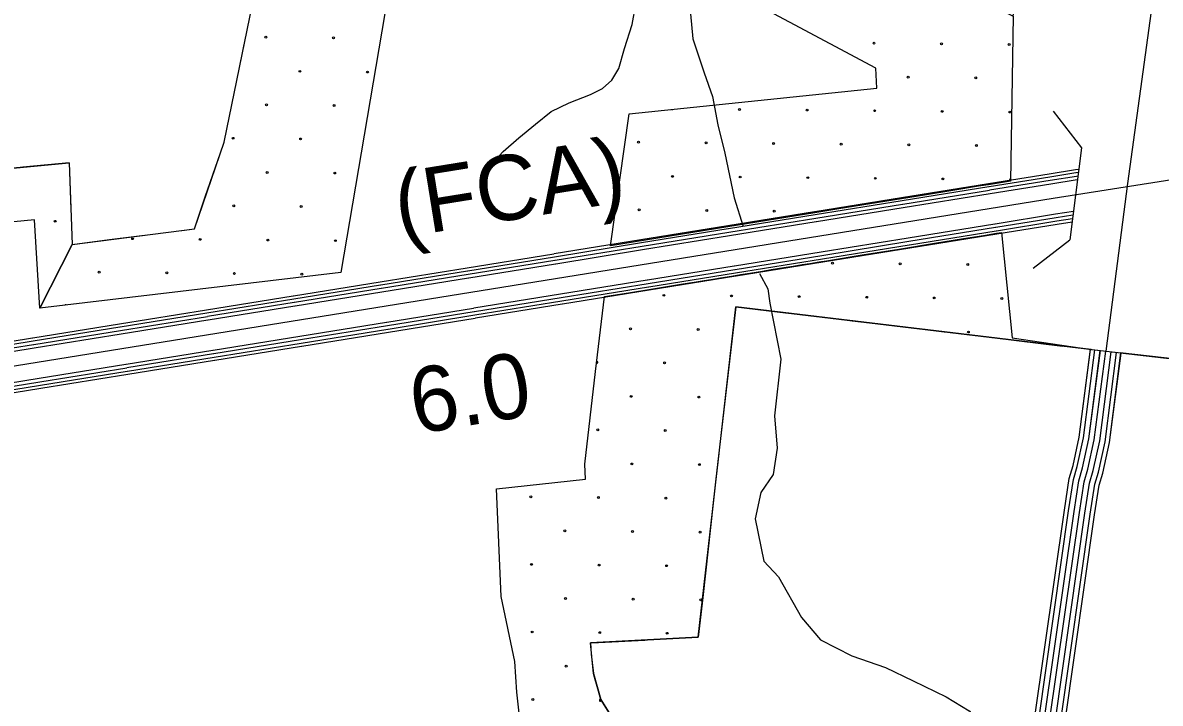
# Model space of a CAD drawing. Extents: x 1788175 to 1969470, y 584502 to 738744.
# Drawn here: x 1827505 to 1833978, y 669008 to 672880 of the extents above; entities that cross this region are included whole.
import ezdxf

# ---------------------------------------------------------------- set-up
doc = ezdxf.new("R2010")
doc.units = 0
for name, color, linetype in [('DESIGN - EROSION CONTROL - Devices', 7, 'Continuous'), ('DESIGN - ROW - Slope Lines Text', 7, 'Continuous'), ('DESIGN - SCRATCH - User 1', 7, 'Continuous'), ('DESIGN - TRAFFIC CONTROL PERMANENT - Signalization', 7, 'Continuous'), ('DESIGN - TRANSPORTATION - Text', 7, 'Continuous'), ('SURVEY - CENTERLINE - Preliminary', 7, 'Continuous'), ('SURVEY - DRAINAGE - Area Shapes', 7, 'Continuous'), ('SURVEY - DRAINAGE - Storm Sewer', 7, 'Continuous'), ('SURVEY - TRANSPORTATION - Roads', 7, 'Continuous'), ('SURVEY - VEGETATION - Features with Text', 7, 'Continuous')]:
    doc.layers.add(name, color=color, linetype=linetype)

msp = doc.modelspace()

# ---------------------------------------------------------------- linework, layer by layer
at = {"layer": 'DESIGN - EROSION CONTROL - Devices'}
for centre in [(1828887.8, 672797.2), (1829272.4, 672793.5), (1832348.8, 672763.6), (1832733.3, 672759.9), (1833117.9, 672756.1), (1829082, 672603.1), (1829466.5, 672599.3), (1832542.9, 672569.5), (1832927.5, 672565.7), (1828891.5, 672412.6), (1829276.1, 672408.9), (1831583.4, 672386.5), (1831968, 672382.8), (1832352.5, 672379), (1832737.1, 672375.3), (1833121.6, 672371.6), (1828701.1, 672222.2), (1829085.7, 672218.5), (1831008.5, 672199.8), (1831393, 672196.1), (1831777.6, 672192.4), (1832162.1, 672188.6), (1832546.7, 672184.9), (1832931.2, 672181.2), (1828895.3, 672028.1), (1829279.8, 672024.4), (1831202.6, 672005.7), (1831587.1, 672002), (1831971.7, 671998.2), (1832356.3, 671994.5), (1832740.8, 671990.8), (1828704.9, 671837.7), (1829089.4, 671833.9), (1831012.2, 671815.3), (1831396.7, 671811.5), (1831781.3, 671807.8), (1827688.5, 671750.1), (1828129.9, 671651), (1828514.5, 671647.3), (1828899, 671643.5), (1829283.6, 671639.8), (1832113.1, 671511.9), (1832497.6, 671508.2), (1832882.2, 671504.4), (1827939.5, 671460.6), (1828324, 671456.9), (1828708.6, 671453.1), (1829093.2, 671449.4), (1831153.5, 671328.9), (1831538.1, 671325.2), (1831922.6, 671321.5), (1832307.2, 671317.7), (1832691.7, 671314), (1833076.3, 671310.3), (1830963.1, 671138.5), (1831347.7, 671134.8), (1832885.9, 671119.9), (1831157.3, 670944.4), (1830966.9, 670754), (1831351.4, 670750.2), (1830776.5, 670563.6), (1831161, 670559.8), (1830970.6, 670369.4), (1831355.1, 670365.7), (1830395.6, 670182.8), (1830780.2, 670179), (1831164.7, 670175.3), (1830589.8, 669988.6), (1830974.3, 669984.9), (1831358.9, 669981.1), (1830399.4, 669798.2), (1830783.9, 669794.5), (1831168.5, 669790.7), (1830593.5, 669604.1), (1830978.1, 669600.3), (1831362.6, 669596.6), (1830403.1, 669413.6), (1830787.7, 669409.9), (1831172.2, 669406.2), (1830597.2, 669219.5), (1830406.8, 669029.1)]:
    msp.add_circle(centre, 5.28, dxfattribs=at)
for centre, start, end in [((1831198.9, 672390.2), 240.58699, 311.26711), ((1833125.4, 671987), 76.25971, 281.92069), ((1827749.1, 671270.2), 51.05295, 142.37753), ((1830772.7, 670948.1), 229.12365, 117.24011), ((1830791.4, 669025.4), 68.14396, 356.52583)]:
    msp.add_arc(centre, 5.28, start, end, dxfattribs=at)
at = {"layer": 'DESIGN - SCRATCH - User 1'}
for p, q in [((1827768.4, 672082.3), (1827786.2, 671618.7)), ((1833585.4, 671020.7), (1832844, 671109.9)), ((1830199.9, 670227.3), (1830706.1, 670283.4)), ((1831348.7, 669384.2), (1830735.1, 669351.5))]:
    msp.add_line(p, q, dxfattribs=at)
for points in [[(1829701.4, 673595), (1829615.2, 673224.9), (1829315.4, 671458.3), (1827602.4, 671256.6)], [(1830954.8, 672360.6), (1832364.9, 672507), (1832358.9, 672620.3), (1831116.4, 673285.7), (1830879.8, 673431.6), (1829701.4, 673595)], [(1827602.4, 671256.6), (1827786.2, 671618.7), (1828481, 671707.8), (1828650.2, 672200.4), (1828868, 673263.8)], [(1833141.3, 672916.3), (1833126.4, 671978.5), (1833000.6, 671958.2), (1832943.3, 671949), (1832809.6, 671927.4), (1832636.6, 671899.4), (1832506.1, 671878.4), (1832327.4, 671849.5), (1832148, 671820.5), (1832011.6, 671798.5), (1831517.1, 671718.6), (1830849.2, 671610.8), (1830954.8, 672360.6)], [(1826957, 671181.6), (1826959.1, 671181.9), (1827088.1, 672018.3), (1827768.4, 672082.3)], [(1835607.9, 672085.6), (1835560.7, 671931.1), (1835418, 670813), (1833748.7, 671001.9)], [(1833748.7, 671001.9), (1834341.7, 670933.8), (1834395.1, 671488), (1834508.5, 671655), (1835018.4, 671610.4), (1835163.1, 672015.2), (1835301.6, 672037.5), (1835607.9, 672085.6)], [(1827786.2, 671618.7), (1827602.4, 671256.6), (1827571.6, 671759.2), (1827353.2, 671738.4), (1827379.2, 671228.6), (1827143.9, 671208.7)], [(1830706.1, 670283.4), (1830703.4, 670369), (1830763.5, 670896.2), (1830814.4, 671321.5), (1830962.6, 671345.5), (1831068.1, 671362.5), (1831204, 671384.4), (1831261.1, 671393.7), (1831326.1, 671404.2), (1831371.4, 671411.5), (1831432.2, 671421.3), (1831476.1, 671428.4), (1831538.3, 671438.4), (1831588.4, 671446.5), (1831641.6, 671455.1), (1831714.1, 671466.8), (1831763.9, 671474.9), (1831836.4, 671486.6), (1831888.4, 671495), (1831940.4, 671503.4), (1831984.3, 671510.5), (1832035.8, 671518.8), (1832079.2, 671525.8), (1832282.1, 671558.6), (1832490.1, 671592.1), (1832692.6, 671624.8), (1832857.3, 671651.4), (1832971.3, 671669.9), (1833046.2, 671681.9), (1833073.6, 671686.3), (1833134.1, 671087.4), (1833585.4, 671020.7)], [(1832844, 671109.9), (1831563, 671264), (1831508.5, 670809), (1831448.7, 670285.1), (1831373.8, 669609.9), (1831348.7, 669384.2)], [(1830408.3, 668239.5), (1830316.8, 669070.6), (1830305.1, 669246.5), (1830227.7, 669615.7), (1830199.9, 670227.3)], [(1830735.1, 669351.5), (1830739.7, 669286.7), (1830752.6, 669176.7), (1830793.3, 669030.4), (1830841.4, 668954.3), (1830883.7, 668913), (1830952.3, 668868.8), (1831218.8, 668684.3), (1831218.8, 668684.3), (1831366, 668511.5), (1831366, 668511.5), (1831417, 668435.3), (1831461.5, 668362.5)]]:
    msp.add_lwpolyline(points, dxfattribs=at)
at = {"layer": 'DESIGN - TRANSPORTATION - Text'}
for points in [[(1831887.2, 674393.1), (1831798.4, 674342.8), (1831717.4, 674261.7), (1831607.1, 674064.8), (1831500.3, 673835.9), (1831428.1, 673648.6), (1831376.2, 673493.1), (1831327.2, 673249.5), (1831313.1, 673083.5), (1831305.2, 672929.5), (1831317.4, 672787.2), (1831382.9, 672594.2), (1831429.2, 672459.6), (1831459.2, 672299.1), (1831499.1, 672138.4), (1831553.9, 671883.5), (1831603.6, 671720.7)], [(1830194.8, 672100.1), (1830239.3, 672146.3), (1830328.2, 672225.3), (1830423, 672302.2), (1830511.8, 672375.2), (1830614.3, 672423.9), (1830734.7, 672470.5), (1830803.1, 672505.7), (1830857.6, 672553.1), (1830896.4, 672618.7), (1830929.7, 672732.4), (1830973.3, 672870), (1830992.7, 672983.9), (1830998.7, 673147.9), (1831008.1, 673269.9), (1831041.1, 673351.6), (1831082, 673429.2), (1831130.8, 673500.7), (1831179.5, 673566.1), (1831244.1, 673619.4), (1831312.6, 673662.6), (1831440.9, 673682)], [(1831697.4, 671452.6), (1831744.9, 671365.6), (1831756.7, 671283.7), (1831817.7, 670965.9), (1831783, 670642.5), (1831798.3, 670459.9), (1831775.1, 670310.3), (1831703.9, 670207.5), (1831672.3, 670057.2), (1831722.4, 669817.3), (1831805.8, 669726.7)], [(1831805.8, 669726.7), (1831935.7, 669496.8), (1832043.9, 669369.4), (1832222.6, 669277.1), (1832413.6, 669210.7), (1832572.5, 669136.7), (1832759.1, 669044.4), (1832890, 668964.7), (1832978.6, 668861.6), (1833023.4, 668770.9), (1833030, 668654.7), (1833010.5, 668532.9), (1832963, 668409.3), (1832890, 668324.2), (1832841.6, 668292.5)]]:
    msp.add_lwpolyline(points, dxfattribs=at)
at = {"layer": 'SURVEY - CENTERLINE - Preliminary'}
for points in [[(1822966.8, 670273.6), (1827221.1, 670889.6), (1833367.6, 671882.2), (1834611.1, 672077.4)], [(1833495, 672042.4), (1833345.8, 672019), (1833000.7, 671963.3)], [(1833497.8, 672025.2), (1833348.6, 672001.7), (1833003.5, 671946)], [(1833500.9, 672005.4), (1833351.7, 671982), (1833006.7, 671926.3)], [(1833514.3, 672045.5), (1833495.9, 672042.6)], [(1833512, 672027.4), (1833498.7, 672025.3)], [(1833509.4, 672006.7), (1833501.8, 672005.5)], [(1832999.8, 671963.2), (1832506.2, 671883.4)], [(1833002.6, 671945.9), (1832509, 671866.2)], [(1833005.8, 671926.1), (1832512.2, 671846.4)], [(1833504, 671985.4), (1833354.9, 671962), (1833009.9, 671906.3)], [(1832505.3, 671883.3), (1832011.7, 671803.6)], [(1832508.1, 671866), (1832014.5, 671786.3)], [(1833009, 671906.1), (1832515.4, 671826.4)], [(1832010.8, 671803.4), (1831517.2, 671723.7)], [(1832511.3, 671846.3), (1832017.7, 671766.6)], [(1832514.5, 671826.3), (1832020.9, 671746.5)], [(1833483.8, 671805.6), (1833382.3, 671789.7), (1833037.7, 671734.1)], [(1832013.6, 671786.2), (1831520, 671706.4)], [(1832016.8, 671766.4), (1831523.2, 671686.7)], [(1832020, 671746.4), (1831526.4, 671666.7)], [(1833036.8, 671733.9), (1832543.2, 671654.2)], [(1833479.9, 671784.5), (1833385.5, 671769.7), (1833041.9, 671714.2)], [(1833478.4, 671764), (1833388.7, 671749.9), (1833045.1, 671694.4)], [(1833476.1, 671745.9), (1833391.4, 671732.6), (1833047.9, 671677.2)], [(1831516.3, 671723.6), (1831022.2, 671643.9)], [(1831519.1, 671706.3), (1831025.5, 671626.6)], [(1831522.3, 671686.6), (1831028.7, 671606.9)], [(1831525.5, 671666.5), (1831031.9, 671586.8)], [(1833041, 671714), (1832547.4, 671634.3)], [(1833044.2, 671694.3), (1832550.6, 671614.6)], [(1833047, 671677), (1832553.3, 671597.3)], [(1831022.3, 671643.9), (1830528.2, 671564)], [(1831025.4, 671626.6), (1830531, 671546.7)], [(1831028.9, 671606.9), (1830534.2, 671527)], [(1832542.3, 671654.1), (1832048, 671574.2)], [(1832546.5, 671634.2), (1832052, 671554.3)], [(1832549.7, 671614.4), (1832055, 671534.5)], [(1830527.3, 671563.9), (1830033.7, 671484.2)], [(1830530.1, 671546.6), (1830036.5, 671466.9)], [(1831031.9, 671586.8), (1830537.4, 671507)], [(1832047.8, 671574.2), (1831554.2, 671494.5)], [(1832052, 671554.3), (1831558.4, 671474.6)], [(1832055.2, 671534.6), (1831561.5, 671454.9)], [(1832552.4, 671597.2), (1832058, 671517.3)], [(1830032.8, 671484), (1829539.2, 671404.3)], [(1830533.3, 671526.9), (1830039.7, 671447.1)], [(1830536.5, 671506.8), (1830042.9, 671427.1)], [(1831553.3, 671494.3), (1831059.7, 671414.6)], [(1831557.5, 671474.5), (1831063.8, 671394.7)], [(1832057.9, 671517.3), (1831564.3, 671437.6)], [(1829538.3, 671404.2), (1829044.7, 671324.4)], [(1830035.6, 671466.7), (1829542, 671387)], [(1830038.8, 671447), (1829545.2, 671367.3)], [(1830042, 671427), (1829548.4, 671347.3)], [(1831058.8, 671414.5), (1830565.2, 671334.8)], [(1831560.6, 671454.7), (1831067, 671375)], [(1831563.4, 671437.4), (1831069.8, 671357.7)], [(1829541.1, 671386.9), (1829047.5, 671307.2)], [(1829544.3, 671367.1), (1829050.7, 671287.4)], [(1829547.5, 671347.1), (1829053.9, 671267.4)], [(1831062.9, 671394.6), (1830569.3, 671314.9)], [(1831066.1, 671374.9), (1830572.5, 671295.1)], [(1831068.9, 671357.6), (1830575.3, 671277.9)], [(1829043.8, 671324.3), (1828550.2, 671244.6)], [(1829046.6, 671307), (1828553, 671227.3)], [(1829049.8, 671287.3), (1828556.2, 671207.6)], [(1830564.3, 671334.6), (1830070.7, 671254.9)], [(1830568.4, 671314.7), (1830074.8, 671235)], [(1830571.6, 671295), (1830078, 671215.3)], [(1830574.4, 671277.7), (1830080.8, 671198)], [(1828549.3, 671244.4), (1828055.7, 671164.7)], [(1828552.1, 671227.2), (1828058.5, 671147.4)], [(1829053, 671267.3), (1828559.4, 671187.5)], [(1830069.8, 671254.8), (1829576.2, 671175.1)], [(1830073.9, 671234.9), (1829580.3, 671155.2)], [(1830077.1, 671215.1), (1829583.5, 671135.4)], [(1828054.8, 671164.6), (1827561.2, 671084.8)], [(1828057.6, 671147.3), (1827564, 671067.6)], [(1828555.3, 671207.4), (1828061.7, 671127.7)], [(1828558.5, 671187.4), (1828064.9, 671107.7)], [(1829575.3, 671174.9), (1829081.7, 671095.2)], [(1829579.4, 671155), (1829085.8, 671075.3)], [(1830079.9, 671197.9), (1829586.3, 671118.1)], [(1827560.3, 671084.7), (1827200.2, 671026.5), (1827068.6, 671007.5)], [(1828060.8, 671127.5), (1827567.2, 671047.8)], [(1828064, 671107.5), (1827570.4, 671027.8)], [(1829080.8, 671095.1), (1828587.2, 671015.3)], [(1829582.6, 671135.3), (1829089, 671055.6)], [(1829585.4, 671118), (1829091.8, 671038.3)], [(1827563.1, 671067.4), (1827202.8, 671009.2), (1827071.1, 670990.2)], [(1827566.3, 671047.7), (1827205.9, 670989.5), (1827074, 670970.4)], [(1827569.5, 671027.7), (1827208.9, 670969.4), (1827076.9, 670950.3)], [(1828586.3, 671015.2), (1828092.7, 670935.5)], [(1829084.9, 671075.2), (1828591.3, 670995.4)], [(1829088.1, 671055.4), (1828594.5, 670975.7)], [(1829090.9, 671038.2), (1828597.3, 670958.4)], [(1828590.4, 670995.3), (1828096.8, 670915.6)], [(1828593.6, 670975.6), (1828100, 670895.8)], [(1828596.4, 670958.3), (1828102.8, 670878.6)], [(1828091.8, 670935.3), (1827598.2, 670855.6)], [(1828095.9, 670915.4), (1827602.3, 670835.7)], [(1828099.1, 670895.7), (1827605.5, 670816)], [(1827597.3, 670855.5), (1827235.3, 670797), (1827101.9, 670777.7)], [(1827601.4, 670835.6), (1827238.4, 670776.9), (1827105.7, 670757.7)], [(1828101.9, 670878.4), (1827608.3, 670798.7)], [(1827604.6, 670815.8), (1827241.4, 670757.2), (1827108.5, 670737.9)], [(1827607.4, 670798.6), (1827244.1, 670739.9), (1827111, 670720.6)]]:
    msp.add_lwpolyline(points, dxfattribs=at)
at = {"layer": 'SURVEY - DRAINAGE - Area Shapes'}
for points in [[(1833471.3, 674844.7), (1833578.1, 674633.4), (1833625.9, 674464.7), (1833638.2, 674326.4), (1833635.1, 674238.4), (1833650.4, 674186.1), (1833701.5, 674111.5), (1833734.9, 674071), (1833761.9, 673994.6), (1833824.1, 673689.6), (1833835.1, 673615.4), (1833818.2, 673537.5), (1833740.4, 673232.2), (1833733.1, 673128.2), (1833733.1, 673128.2), (1833764.8, 673105.8), (1833852.3, 673074.7), (1833901.9, 673046.1), (1833931.2, 672987.7), (1833790.6, 671965.3)], [(1833790.6, 671965.3), (1833667.5, 671010.9)]]:
    msp.add_lwpolyline(points, dxfattribs=at)
at = {"layer": 'SURVEY - DRAINAGE - Storm Sewer'}
for points in [[(1833368.4, 672377.1), (1833530, 672168.3)], [(1833530, 672168.3), (1833463.2, 671644.6)], [(1833254.4, 671483), (1833463.2, 671644.6)]]:
    msp.add_lwpolyline(points, dxfattribs=at)
at = {"layer": 'SURVEY - TRANSPORTATION - Roads'}
for points in [[(1833262.4, 668918.5), (1833431.9, 670106.6), (1833459.8, 670286.5), (1833481.7, 670360.9), (1833517, 670521.7), (1833581.5, 671022)], [(1833262.4, 668918.5), (1833431.9, 670106.6), (1833459.8, 670286.5), (1833481.7, 670360.9), (1833517, 670521.7), (1833581.4, 671021.2)], [(1833286.8, 668914.8), (1833456.4, 670102.9), (1833483.9, 670281.1), (1833505.7, 670354.7), (1833541.4, 670517.5), (1833606, 671018.8)], [(1833286.8, 668914.8), (1833456.4, 670102.9), (1833483.9, 670281.1), (1833505.7, 670354.7), (1833541.4, 670517.5), (1833605.9, 671018.3)], [(1833317.5, 668910.1), (1833487.1, 670098.4), (1833514.3, 670274.3), (1833535.7, 670347), (1833571.9, 670512.2), (1833636.8, 671014.8)], [(1833317.5, 668910.1), (1833487.1, 670098.4), (1833514.3, 670274.3), (1833535.7, 670347), (1833571.9, 670512.2), (1833636.7, 671014.6)], [(1833348.1, 668905.4), (1833517.7, 670093.8), (1833544.6, 670267.6), (1833565.8, 670339.3), (1833602.5, 670506.8), (1833667.5, 671010.9)], [(1833348.1, 668905.4), (1833517.7, 670093.8), (1833544.6, 670267.6), (1833565.8, 670339.3), (1833602.5, 670506.8), (1833667.5, 671010.9)], [(1833348.1, 668905.4), (1833517.7, 670093.8), (1833544.6, 670267.6), (1833565.8, 670339.3), (1833602.5, 670506.8), (1833667.5, 671010.7)], [(1833378.8, 668900.7), (1833548.4, 670089.3), (1833574.9, 670260.8), (1833595.8, 670331.6), (1833633.1, 670501.5), (1833698.3, 671007.6)], [(1833378.8, 668900.7), (1833548.4, 670089.3), (1833574.9, 670260.8), (1833595.8, 670331.6), (1833633.1, 670501.5), (1833698.2, 671006.9)], [(1833409.4, 668896), (1833579, 670084.7), (1833605.2, 670254), (1833625.8, 670323.8), (1833663.6, 670496.2), (1833729.1, 671004.1)], [(1833409.4, 668896), (1833579, 670084.7), (1833605.2, 670254), (1833625.8, 670323.8), (1833663.6, 670496.2), (1833729, 671002.9)], [(1833434.8, 668892.1), (1833604.5, 670080.9), (1833630.4, 670248.4), (1833650.8, 670317.4), (1833689, 670491.8), (1833753.7, 671001.3)], [(1833434.8, 668892.1), (1833604.5, 670080.9), (1833630.4, 670248.4), (1833650.8, 670317.4), (1833689, 670491.8), (1833754.5, 670999.7)]]:
    msp.add_lwpolyline(points, dxfattribs=at)
at = {"layer": 'SURVEY - VEGETATION - Features with Text'}
for points in [[(1827768.4, 672082.3), (1827786.2, 671618.7), (1828481, 671707.8), (1828650.2, 672200.4), (1828868, 673263.8), (1828607.7, 673958.7), (1828404.2, 674317.5), (1829823.8, 674118.5), (1830061.7, 674018.7), (1830116.7, 674294.6), (1831138, 674153.6), (1831513.8, 673921.7), (1832934, 673023.1), (1833141.3, 672916.3), (1833243.2, 673547), (1832912.6, 673613.4), (1833471.3, 674844.8), (1833874.3, 674744.8), (1834601.4, 674661.8)], [(1828720.2, 672542), (1828773.1, 672800.7)], [(1828667.2, 672283.4), (1828720.2, 672542)], [(1827768.4, 672082.3), (1827088.1, 672018.3), (1826965.2, 671206.4), (1819852.3, 670156.8), (1819830.3, 670454.9), (1819062.9, 670539.8), (1819430.2, 672232.1)], [(1828543.2, 671889), (1828629, 672138.7)], [(1827768.4, 672082.3), (1827505.5, 672057.6)], [(1827768.4, 672082.3), (1827778.5, 671818.5)], [(1828409.1, 671698.6), (1828481, 671707.8), (1828543.2, 671889)], [(1827784.3, 671668.6), (1827786.2, 671618.7), (1827998.5, 671645.9)], [(1827998.5, 671645.9), (1828260.3, 671679.5)], [(1830841.4, 668954.3), (1830793.3, 669030.4), (1830752.6, 669176.7), (1830735.1, 669351.5), (1831348.7, 669384.2), (1831563, 671264), (1833637.7, 671014.5), (1835418, 670813)], [(1831561.6, 671252), (1831563, 671264), (1831813.2, 671233.9)], [(1831813.2, 671233.9), (1832075.3, 671202.4)], [(1832224.2, 671184.5), (1832486.3, 671152.9)], [(1832486.3, 671152.9), (1832748.4, 671121.4)], [(1831514.7, 670840.7), (1831544.6, 671103)], [(1832897.3, 671103.5), (1833159.4, 671072)], [(1833159.4, 671072), (1833421.6, 671040.5)], [(1833570.5, 671022.5), (1833637.7, 671014.5), (1833832.7, 670992.4)], [(1833832.7, 670992.4), (1834095.1, 670962.7)], [(1831484.8, 670578.4), (1831514.7, 670840.7)], [(1831438, 670167), (1831467.9, 670429.3)], [(1831408.1, 669904.7), (1831438, 670167)], [(1831361.2, 669493.4), (1831391.1, 669755.7)], [(1831194.9, 669376), (1831348.7, 669384.2), (1831361.2, 669493.4)], [(1830763.8, 669136.3), (1830752.6, 669176.7), (1830735.1, 669351.5), (1830781.5, 669353.9)], [(1830781.5, 669353.9), (1831045.1, 669368)]]:
    msp.add_lwpolyline(points, dxfattribs=at)

# ---------------------------------------------------------------- texts
at = {"layer": 'DESIGN - ROW - Slope Lines Text'}
msp.add_text('(FCA)', height=370, rotation=9.17503, dxfattribs=at).set_placement((1829650.3, 671655.2))
at = {"layer": 'DESIGN - TRAFFIC CONTROL PERMANENT - Signalization'}
msp.add_text('6.0', height=369.6, rotation=9.17231, dxfattribs=at).set_placement((1829738.5, 670538.6))

doc.saveas('drawing.dxf')
